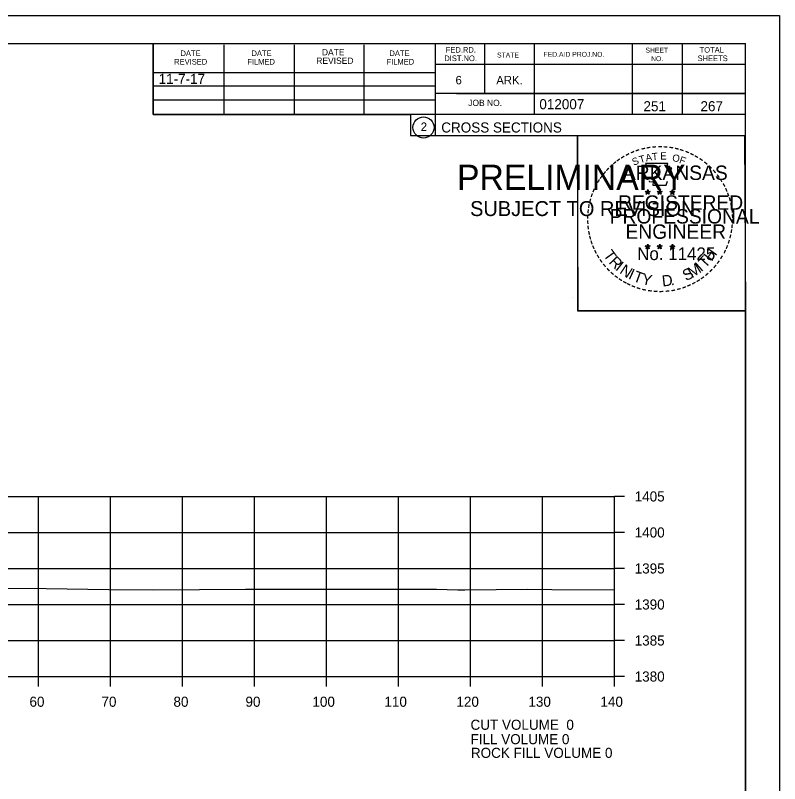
# Model space of a CAD drawing. Extents: x 1374311 to 1383814, y 384102 to 406278.
# Drawn here: x 1382696.9 to 1382803, y 406171.8 to 406278.4 of the extents above; entities that cross this region are included whole.
import ezdxf

# ---------------------------------------------------------------- set-up
doc = ezdxf.new("R2010")
doc.units = 0
for name, color, linetype in [('R_Axis', 7, 'Continuous'), ('R_Axis Annot', 7, 'Continuous'), ('R_Border', 7, 'Continuous'), ('R_Border PE', 7, 'Continuous'), ('R_Border Prem', 7, 'Continuous'), ('R_Exist Surface', 7, 'Continuous'), ('R_Fin Surface', 7, 'Continuous'), ('R_Grid', 7, 'Continuous'), ('R_No Plot', 7, 'Continuous'), ('R_Water', 7, 'Continuous')]:
    doc.layers.add(name, color=color, linetype=linetype)

msp = doc.modelspace()

# ---------------------------------------------------------------- linework, layer by layer
at = {"layer": 'R_Axis'}
for p, q in [((1382780.07, 406186.64), (1382780.07, 406211.64)), ((1382781.47, 406211.64), (1382780.07, 406211.64)), ((1382781.47, 406206.64), (1382780.07, 406206.64)), ((1382781.47, 406201.64), (1382780.07, 406201.64)), ((1382781.47, 406196.64), (1382780.07, 406196.64)), ((1382781.47, 406191.64), (1382780.07, 406191.64)), ((1382500.07, 406186.64), (1382780.07, 406186.64)), ((1382700.07, 406185.24), (1382700.07, 406186.64)), ((1382710.07, 406185.24), (1382710.07, 406186.64)), ((1382720.07, 406185.24), (1382720.07, 406186.64)), ((1382730.07, 406185.24), (1382730.07, 406186.64)), ((1382740.07, 406185.24), (1382740.07, 406186.64)), ((1382750.07, 406185.24), (1382750.07, 406186.64)), ((1382760.07, 406185.24), (1382760.07, 406186.64)), ((1382770.07, 406185.24), (1382770.07, 406186.64)), ((1382780.07, 406185.24), (1382780.07, 406186.64)), ((1382781.47, 406186.64), (1382780.07, 406186.64))]:
    msp.add_line(p, q, dxfattribs=at)
at = {"layer": 'R_Border'}
for p, q in [((1382482.07, 406274.54), (1382798.25, 406274.54)), ((1382715.99, 406264.66), (1382715.99, 406274.54)), ((1382725.85, 406264.66), (1382725.85, 406274.34)), ((1382735.61, 406264.66), (1382735.61, 406274.34)), ((1382745.29, 406264.66), (1382745.29, 406274.34)), ((1382755.15, 406274.54), (1382755.15, 406261.74)), ((1382761.99, 406274.54), (1382761.99, 406267.6)), ((1382768.93, 406274.54), (1382768.93, 406264.66)), ((1382782.51, 406274.54), (1382782.51, 406264.66)), ((1382789.45, 406274.54), (1382789.45, 406264.66)), ((1382798.25, 406069.08), (1382798.25, 406274.54)), ((1382798.25, 406271.6), (1382755.15, 406271.6)), ((1382798.25, 406271.62), (1382798.25, 406271.62)), ((1382715.99, 406270.52), (1382755.15, 406270.52)), ((1382715.99, 406268.66), (1382755.15, 406268.66)), ((1382798.25, 406267.6), (1382755.15, 406267.6)), ((1382758.11, 406267.6), (1382798.25, 406267.6)), ((1382715.99, 406264.66), (1382715.99, 406266.72)), ((1382715.99, 406266.72), (1382755.15, 406266.72)), ((1382798.25, 406264.66), (1382715.99, 406264.66)), ((1382755.15, 406261.74), (1382798.25, 406261.74))]:
    msp.add_line(p, q, dxfattribs=at)
msp.add_circle((1382753.54, 406262.87), 1.47, dxfattribs=at)
at = {"layer": 'R_Border PE'}
for p, q in [((1382784.34, 406253.99), (1382784.69, 406253.88)), ((1382784.34, 406253.99), (1382784.59, 406253.95)), ((1382784.34, 406253.99), (1382784.57, 406253.87)), ((1382784.47, 406253.59), (1382784.69, 406253.88)), ((1382784.47, 406253.59), (1382784.6, 406253.83)), ((1382784.47, 406253.59), (1382784.68, 406253.8)), ((1382784.69, 406254.25), (1382784.64, 406254)), ((1382784.9, 406253.59), (1382784.68, 406253.8)), ((1382784.69, 406253.88), (1382784.69, 406254.25)), ((1382784.69, 406254.25), (1382784.73, 406254)), ((1382785.03, 406253.99), (1382784.69, 406253.88)), ((1382784.9, 406253.59), (1382784.69, 406253.88)), ((1382785.03, 406253.99), (1382784.75, 406253.95)), ((1382784.9, 406253.59), (1382784.76, 406253.88)), ((1382785.03, 406253.99), (1382784.83, 406253.89)), ((1382786.01, 406253.99), (1382786.36, 406253.88)), ((1382786.01, 406253.99), (1382786.26, 406253.95)), ((1382786.01, 406253.99), (1382786.24, 406253.87)), ((1382786.14, 406253.59), (1382786.36, 406253.88)), ((1382786.14, 406253.59), (1382786.27, 406253.83)), ((1382786.14, 406253.59), (1382786.35, 406253.8)), ((1382786.36, 406254.25), (1382786.31, 406254)), ((1382786.57, 406253.59), (1382786.35, 406253.8)), ((1382786.36, 406253.88), (1382786.36, 406254.25)), ((1382786.36, 406254.25), (1382786.4, 406254)), ((1382786.7, 406253.99), (1382786.36, 406253.88)), ((1382786.57, 406253.59), (1382786.36, 406253.88)), ((1382786.7, 406253.99), (1382786.42, 406253.95)), ((1382786.57, 406253.59), (1382786.43, 406253.88)), ((1382786.7, 406253.99), (1382786.5, 406253.89)), ((1382787.77, 406253.98), (1382788.12, 406253.87)), ((1382787.77, 406253.98), (1382788.02, 406253.94)), ((1382787.77, 406253.98), (1382788.01, 406253.86)), ((1382787.9, 406253.57), (1382788.12, 406253.87)), ((1382787.9, 406253.57), (1382788.03, 406253.82)), ((1382787.9, 406253.57), (1382788.12, 406253.79)), ((1382788.12, 406254.24), (1382788.08, 406253.98)), ((1382788.12, 406253.87), (1382788.12, 406254.24)), ((1382788.12, 406254.24), (1382788.17, 406253.99)), ((1382788.47, 406253.98), (1382788.12, 406253.87)), ((1382788.33, 406253.57), (1382788.12, 406253.87)), ((1382788.33, 406253.57), (1382788.12, 406253.79)), ((1382788.47, 406253.98), (1382788.18, 406253.93)), ((1382788.33, 406253.57), (1382788.2, 406253.87)), ((1382788.47, 406253.98), (1382788.26, 406253.88)), ((1382784.33, 406246.42), (1382784.68, 406246.31)), ((1382784.33, 406246.42), (1382784.59, 406246.38)), ((1382784.33, 406246.42), (1382784.57, 406246.3)), ((1382784.47, 406246.01), (1382784.68, 406246.31)), ((1382784.47, 406246.01), (1382784.59, 406246.26)), ((1382784.47, 406246.01), (1382784.68, 406246.23)), ((1382784.68, 406246.68), (1382784.64, 406246.42)), ((1382784.68, 406246.31), (1382784.68, 406246.68)), ((1382784.68, 406246.68), (1382784.73, 406246.43)), ((1382785.03, 406246.42), (1382784.68, 406246.31)), ((1382784.89, 406246.01), (1382784.68, 406246.31)), ((1382784.89, 406246.01), (1382784.68, 406246.23)), ((1382785.03, 406246.42), (1382784.74, 406246.37)), ((1382784.89, 406246.01), (1382784.76, 406246.3)), ((1382785.03, 406246.42), (1382784.82, 406246.32)), ((1382786, 406246.42), (1382786.35, 406246.31)), ((1382786, 406246.42), (1382786.25, 406246.38)), ((1382786, 406246.42), (1382786.24, 406246.3)), ((1382786.13, 406246.01), (1382786.35, 406246.31)), ((1382786.13, 406246.01), (1382786.26, 406246.26)), ((1382786.13, 406246.01), (1382786.35, 406246.23)), ((1382786.35, 406246.68), (1382786.31, 406246.42)), ((1382786.35, 406246.31), (1382786.35, 406246.68)), ((1382786.35, 406246.68), (1382786.4, 406246.43)), ((1382786.7, 406246.42), (1382786.35, 406246.31)), ((1382786.56, 406246.01), (1382786.35, 406246.31)), ((1382786.56, 406246.01), (1382786.35, 406246.23)), ((1382786.7, 406246.42), (1382786.41, 406246.37)), ((1382786.56, 406246.01), (1382786.43, 406246.3)), ((1382786.7, 406246.42), (1382786.49, 406246.32)), ((1382787.77, 406246.41), (1382788.12, 406246.3)), ((1382787.77, 406246.41), (1382788.02, 406246.37)), ((1382787.77, 406246.41), (1382788.01, 406246.29)), ((1382787.9, 406246), (1382788.12, 406246.3)), ((1382787.9, 406246), (1382788.03, 406246.25)), ((1382787.9, 406246), (1382788.12, 406246.22)), ((1382788.12, 406246.67), (1382788.08, 406246.41)), ((1382788.12, 406246.3), (1382788.12, 406246.67)), ((1382788.12, 406246.67), (1382788.17, 406246.42)), ((1382788.46, 406246.41), (1382788.12, 406246.3)), ((1382788.33, 406246), (1382788.12, 406246.3)), ((1382788.33, 406246), (1382788.12, 406246.22)), ((1382788.46, 406246.41), (1382788.18, 406246.36)), ((1382788.33, 406246), (1382788.19, 406246.29)), ((1382788.46, 406246.41), (1382788.26, 406246.31))]:
    msp.add_line(p, q, dxfattribs=at)
for points in [[(1382784.38, 406257.87), (1382784.65, 406257.05)], [(1382787.89, 406256.95), (1382788.03, 406257.23), (1382787.35, 406257.21), (1382787.49, 406257.87), (1382784.38, 406257.87)], [(1382784.87, 406255.45), (1382784.87, 406255.36), (1382785.43, 406255.34), (1382785.38, 406254.87), (1382787.25, 406254.87), (1382787.45, 406255.41)], [(1382784.69, 406254.25), (1382784.9, 406253.59), (1382784.34, 406253.99), (1382785.03, 406253.99), (1382784.47, 406253.59), (1382784.69, 406254.25)], [(1382786.36, 406254.25), (1382786.57, 406253.59), (1382786.01, 406253.99), (1382786.7, 406253.99), (1382786.14, 406253.59), (1382786.36, 406254.25)], [(1382788.12, 406254.24), (1382788.33, 406253.57), (1382787.77, 406253.98), (1382788.47, 406253.98), (1382787.9, 406253.57), (1382788.12, 406254.24)], [(1382784.68, 406246.68), (1382784.89, 406246.01), (1382784.33, 406246.42), (1382785.03, 406246.42), (1382784.47, 406246.01), (1382784.68, 406246.68)], [(1382786.35, 406246.68), (1382786.56, 406246.01), (1382786, 406246.42), (1382786.7, 406246.42), (1382786.13, 406246.01), (1382786.35, 406246.68)], [(1382788.12, 406246.67), (1382788.33, 406246), (1382787.77, 406246.41), (1382788.46, 406246.41), (1382787.9, 406246), (1382788.12, 406246.67)]]:
    msp.add_lwpolyline(points, dxfattribs=at)
for centre, radius in [((1382784.68, 406253.88), 0.172), ((1382784.68, 406253.88), 0.145), ((1382784.68, 406253.88), 0.116), ((1382784.68, 406253.88), 0.0991), ((1382784.68, 406253.88), 0.0747), ((1382784.68, 406253.88), 0.0495), ((1382784.68, 406253.88), 0.0296), ((1382786.35, 406253.88), 0.172), ((1382786.35, 406253.88), 0.145), ((1382786.35, 406253.88), 0.116), ((1382786.35, 406253.88), 0.0991), ((1382786.35, 406253.88), 0.0747), ((1382786.35, 406253.88), 0.0495), ((1382786.35, 406253.88), 0.0296), ((1382788.12, 406253.87), 0.172), ((1382788.12, 406253.87), 0.145), ((1382788.12, 406253.87), 0.116), ((1382788.12, 406253.87), 0.0991), ((1382788.12, 406253.87), 0.0747), ((1382788.12, 406253.87), 0.0495), ((1382788.12, 406253.87), 0.0296), ((1382784.68, 406246.31), 0.172), ((1382784.68, 406246.31), 0.145), ((1382784.68, 406246.31), 0.116), ((1382784.68, 406246.31), 0.0991), ((1382784.68, 406246.31), 0.0747), ((1382784.68, 406246.31), 0.0495), ((1382784.68, 406246.31), 0.0296), ((1382786.35, 406246.31), 0.172), ((1382786.35, 406246.31), 0.145), ((1382786.35, 406246.31), 0.116), ((1382786.35, 406246.31), 0.0991), ((1382786.35, 406246.31), 0.0747), ((1382786.35, 406246.31), 0.0495), ((1382786.35, 406246.31), 0.0296), ((1382788.12, 406246.3), 0.172), ((1382788.12, 406246.3), 0.145), ((1382788.12, 406246.3), 0.116), ((1382788.12, 406246.3), 0.0991), ((1382788.12, 406246.3), 0.0747), ((1382788.12, 406246.3), 0.0495), ((1382788.12, 406246.3), 0.0296)]:
    msp.add_circle(centre, radius, dxfattribs=at)
at = {"layer": 'R_Exist Surface'}
msp.add_lwpolyline([(1382693.92, 406198.9), (1382701.13, 406198.86), (1382709.85, 406198.73), (1382716.02, 406198.69), (1382728.8, 406198.78), (1382733.88, 406198.78), (1382738.42, 406198.78), (1382748.2, 406198.78), (1382755.36, 406198.78), (1382758.3, 406198.66), (1382759.28, 406198.67), (1382767.97, 406198.77), (1382771.36, 406198.73), (1382780.07, 406198.68)], dxfattribs=at)
at = {"layer": 'R_Grid'}
for p, q in [((1382500.07, 406211.64), (1382780.07, 406211.64)), ((1382700.07, 406186.64), (1382700.07, 406211.64)), ((1382710.07, 406186.64), (1382710.07, 406211.64)), ((1382720.07, 406186.64), (1382720.07, 406211.64)), ((1382730.07, 406186.64), (1382730.07, 406211.64)), ((1382740.07, 406186.64), (1382740.07, 406211.64)), ((1382750.07, 406186.64), (1382750.07, 406211.64)), ((1382760.07, 406186.64), (1382760.07, 406211.64)), ((1382770.07, 406186.64), (1382770.07, 406211.64)), ((1382780.07, 406186.64), (1382780.07, 406211.64)), ((1382500.07, 406206.64), (1382780.07, 406206.64)), ((1382500.07, 406201.64), (1382780.07, 406201.64)), ((1382500.07, 406196.64), (1382780.07, 406196.64)), ((1382500.07, 406191.64), (1382780.07, 406191.64)), ((1382500.07, 406186.64), (1382780.07, 406186.64))]:
    msp.add_line(p, q, dxfattribs=at)
at = {"layer": 'R_No Plot'}
for p, q in [((1382469.67, 406278.43), (1382803, 406278.43)), ((1382774.29, 406239.28), (1382774.29, 406239.28))]:
    msp.add_line(p, q, dxfattribs=at)
for points in [[(1382469.66, 406278.43), (1382803, 406278.43), (1382803, 406065.1), (1382469.66, 406065.1)], [(1382715.99, 406274.54), (1382715.99, 406264.66), (1382751.72, 406264.66), (1382751.72, 406261.74), (1382774.92, 406261.74), (1382774.92, 406237.41), (1382798.25, 406237.41), (1382798.25, 406069.08), (1382482.07, 406069.08), (1382482.07, 406274.54)], [(1382774.92, 406261.74), (1382798.13, 406261.74), (1382798.25, 406237.41), (1382775.04, 406237.41)]]:
    msp.add_lwpolyline(points, close=True, dxfattribs=at)

# ---------------------------------------------------------------- texts
at = {"layer": 'R_Axis Annot'}
for s, p in [('1405', (1382782.87, 406210.94)), ('1400', (1382782.87, 406205.94)), ('1395', (1382782.87, 406200.94)), ('1390', (1382782.87, 406195.94)), ('1385', (1382782.87, 406190.94)), ('1380', (1382782.87, 406185.94)), ('60', (1382698.81, 406182.44)), ('70', (1382708.81, 406182.44)), ('80', (1382718.81, 406182.44)), ('90', (1382728.81, 406182.44)), ('100', (1382738.11, 406182.44)), ('110', (1382748.11, 406182.44)), ('120', (1382758.11, 406182.44)), ('130', (1382768.11, 406182.44)), ('140', (1382778.11, 406182.44)), ('CUT VOLUME  0', (1382760.07, 406179.24)), ('FILL VOLUME 0', (1382760.07, 406177.24))]:
    msp.add_text(s, height=1.4, dxfattribs=at).set_placement(p)
at = {"layer": 'R_Border'}
for s, height, p in [('DATE', 0.879, (1382739.43, 406272.88)), ('FED.RD.', 0.782, (1382756.63, 406273.26)), ('SHEET', 0.684, (1382784.37, 406273.26)), ('TOTAL', 0.782, (1382791.89, 406273.26)), ('DATE', 0.782, (1382719.79, 406272.78)), ('DATE', 0.782, (1382729.65, 406272.78)), ('DATE', 0.782, (1382748.81, 406272.78)), ('DIST.NO.', 0.782, (1382756.43, 406272.08)), ('STATE', 0.684, (1382763.75, 406272.58)), ('FED.AID PROJ.NO.', 0.684, (1382770.21, 406272.68)), ('NO.', 0.684, (1382785.15, 406272.08)), ('SHEETS', 0.782, (1382791.61, 406272.08)), ('REVISED', 0.782, (1382718.91, 406271.6)), ('FILMED', 0.782, (1382729.07, 406271.6)), ('REVISED', 0.879, (1382738.65, 406271.7)), ('FILMED', 0.782, (1382748.41, 406271.6)), ('6', 1.17, (1382757.99, 406268.86)), ('ARK.', 1.172, (1382763.65, 406268.86)), ('JOB NO.', 0.879, (1382759.75, 406265.84)), ('012007', 1.4, (1382769.63, 406265.4)), ('2', 1.17, (1382753.16, 406262.39)), ('CROSS SECTIONS', 1.4, (1382756.01, 406262.17))]:
    msp.add_text(s, height=height, rotation=360, dxfattribs=at).set_placement(p)
at = {"layer": 'R_Border PE'}
for s, height, rotation, p in [('-', 1.6, 19.1761, (1382783.12, 406259)), ('-', 1.6, 13.6301, (1382783.87, 406259.24)), ('-', 1.6, 10.2193, (1382784.55, 406259.4)), ('-', 1.6, 5.8968, (1382785.28, 406259.51)), ('-', 1.6, 0.1862, (1382786.05, 406259.58)), ('-', 1.6, 357.743, (1382786.78, 406259.57)), ('-', 1.6, 352.1617, (1382787.52, 406259.52)), ('-', 1.6, 347.2049, (1382788.24, 406259.4)), ('-', 1.6, 342.3362, (1382788.87, 406259.25)), ('-', 1.6, 34.0636, (1382781.26, 406258.04)), ('-', 1.6, 28.7918, (1382781.86, 406258.41)), ('-', 1.6, 24.3072, (1382782.49, 406258.73)), ('T', 1, 16.4036, (1382783.65, 406257.88)), ('A', 1, 11.2132, (1382784.47, 406258.13)), ('T', 1, 6.0228, (1382785.32, 406258.3)), ('E', 1, 0.8323, (1382786.43, 406258.41)), ('O', 1, 350.4515, (1382788.03, 406258.2)), ('F', 1, 340.0707, (1382788.98, 406257.97)), ('-', 1.6, 337.8551, (1382789.61, 406259.02)), ('-', 1.6, 334.1211, (1382790.24, 406258.75)), ('-', 1.6, 329.6409, (1382790.82, 406258.47)), ('-', 1.6, 42.9622, (1382779.77, 406256.85)), ('-', 1.6, 38.9507, (1382780.21, 406257.27)), ('-', 1.6, 36.2317, (1382780.68, 406257.65)), ('S', 1, 21.594, (1382782.73, 406257.55)), ('-', 1.6, 325.8627, (1382791.46, 406258.11)), ('-', 1.6, 320.5297, (1382792.07, 406257.68)), ('-', 1.6, 50.6142, (1382778.92, 406255.89)), ('-', 1.6, 48.423, (1382779.33, 406256.38)), ('ARKANSAS', 2, 360, (1382781.23, 406255.58)), ('-', 1.6, 315.5786, (1382792.67, 406257.19)), ('-', 1.6, 309.8797, (1382793.24, 406256.64)), ('-', 1.6, 58.0706, (1382778.18, 406254.8)), ('-', 1.6, 54.2325, (1382778.51, 406255.32)), ('-', 1.6, 306.6522, (1382793.77, 406256.04)), ('-', 1.4, 303.6753, (1382794.25, 406255.47)), ('-', 1.6, 62.8713, (1382777.87, 406254.18)), ('-', 1.6, 299.6684, (1382794.57, 406254.87)), ('-', 1.6, 72.3945, (1382777.39, 406252.94)), ('-', 1.6, 67.7743, (1382777.61, 406253.57)), ('REGISTERED', 2, 360, (1382780.55, 406251.44)), ('DWB', 0.01, 360, (1382784.67, 406253.88)), ('DWB', 0.01, 360, (1382786.34, 406253.88)), ('DWB', 0.01, 360, (1382788.11, 406253.87)), ('-', 1.6, 294.6628, (1382794.89, 406254.26)), ('-', 1.6, 290.5728, (1382795.15, 406253.68)), ('-', 1.6, 75.461, (1382777.2, 406252.23)), ('-', 1.6, 285.1233, (1382795.39, 406253.1)), ('-', 1.6, 280.5493, (1382795.59, 406252.36)), ('-', 1.6, 85.1863, (1382776.99, 406250.82)), ('-', 1.6, 81.2013, (1382777.06, 406251.51)), ('PROFESSIONAL', 2, 360, (1382779.4, 406249.53)), ('-', 1.6, 276.5962, (1382795.75, 406251.59)), ('-', 1.6, 89.0622, (1382776.96, 406250.12)), ('-', 1.6, 274.3301, (1382795.81, 406250.87)), ('-', 1.6, 94.1959, (1382777, 406249.4)), ('-', 1.6, 98.9479, (1382777.07, 406248.73)), ('ENGINEER', 2, 360, (1382781.59, 406247.41)), ('-', 1.6, 263.5172, (1382795.82, 406249.57)), ('-', 1.6, 269.9407, (1382795.84, 406250.23)), ('-', 1.6, 101.7149, (1382777.21, 406248)), ('-', 1.6, 260.9953, (1382795.75, 406248.91)), ('-', 1.6, 105.4578, (1382777.37, 406247.4)), ('-', 1.6, 109.0874, (1382777.58, 406246.77)), ('-', 1.6, 252.8681, (1382795.46, 406247.52)), ('-', 1.6, 255.7626, (1382795.64, 406248.24)), ('-', 1.6, 114.0643, (1382777.84, 406246.17)), ('T', 1.54, 306.0406, (1382778.44, 406245.15)), ('No. 11425', 1.757, 360, (1382783.22, 406244.46)), ('DWB', 0.01, 360, (1382784.67, 406246.31)), ('DWB', 0.01, 360, (1382786.34, 406246.31)), ('DWB', 0.01, 360, (1382788.1, 406246.3)), ('H', 1.54, 54.6088, (1382793.56, 406244.18)), ('-', 1.6, 247.8887, (1382795.24, 406246.84)), ('-', 1.6, 115.7289, (1382778.14, 406245.56)), ('-', 1.6, 120.4471, (1382778.5, 406244.97)), ('R', 1.54, 314.005, (1382779.2, 406244.1)), ('T', 1.54, 46.6444, (1382792.67, 406243.24)), ('-', 1.6, 239.0712, (1382794.58, 406245.46)), ('-', 1.6, 244.6197, (1382794.98, 406246.21)), ('-', 1.6, 125.8934, (1382778.9, 406244.41)), ('-', 1.6, 130.7181, (1382779.36, 406243.86)), ('I', 1.54, 321.9694, (1382780.1, 406243.17)), ('N', 1.54, 326.5002, (1382780.67, 406242.7)), ('M', 1.54, 32.6563, (1382790.83, 406241.92)), ('I', 1.54, 42.1136, (1382792.11, 406242.76)), ('-', 1.6, 233.8452, (1382794.18, 406244.81)), ('-', 1.6, 134.2238, (1382779.88, 406243.31)), ('-', 1.6, 138.9338, (1382780.41, 406242.85)), ('I', 1.54, 335.3603, (1382781.88, 406241.91)), ('T', 1.54, 339.8912, (1382782.54, 406241.58)), ('S', 1.54, 26.9312, (1382789.99, 406241.51)), ('-', 1.6, 225.7653, (1382793.27, 406243.68)), ('-', 1.6, 231.2538, (1382793.75, 406244.24)), ('-', 1.6, 144.6463, (1382780.96, 406242.44)), ('-', 1.6, 148.0898, (1382781.52, 406242.07)), ('Y', 1.54, 347.8556, (1382783.76, 406241.14)), ('D', 1.54, 6.3969, (1382786.74, 406240.78)), ('-', 1.6, 212.2491, (1382791.67, 406242.31)), ('-', 1.6, 215.7363, (1382792.2, 406242.7)), ('-', 1.6, 221.0851, (1382792.75, 406243.17)), ('-', 1.6, 151.5704, (1382782.1, 406241.75)), ('-', 1.6, 154.6002, (1382782.62, 406241.5)), ('-', 1.6, 158.5612, (1382783.25, 406241.25)), ('-', 1.6, 162.7983, (1382783.93, 406241.03)), ('.', 1.54, 13.7642, (1382787.93, 406240.91)), ('-', 1.6, 200.7184, (1382789.86, 406241.37)), ('-', 1.6, 204.2516, (1382790.48, 406241.65)), ('-', 1.6, 207.3568, (1382791.11, 406241.97)), ('-', 1.6, 167.5555, (1382784.65, 406240.87)), ('-', 1.6, 173.1155, (1382785.42, 406240.76)), ('-', 1.6, 176.5183, (1382786.17, 406240.71)), ('-', 1.6, 181.5918, (1382786.91, 406240.72)), ('-', 1.6, 185.8167, (1382787.72, 406240.8)), ('-', 1.6, 191.2858, (1382788.46, 406240.93)), ('-', 1.6, 195.4743, (1382789.19, 406241.13))]:
    msp.add_text(s, height=height, rotation=rotation, dxfattribs=at).set_placement(p)
at = {"layer": 'R_Border Prem'}
for s, height, p in [('PRELIMINARY', 3.5, (1382758.2, 406254.2)), ('DWB', 0.01, (1382758.95, 406256.05)), ('SUBJECT TO REVISION', 2.0751, (1382760.01, 406250.57))]:
    msp.add_text(s, height=height, rotation=360, dxfattribs=at).set_placement(p)
at = {"layer": 'R_Fin Surface'}
for s, p in [('11-7-17', (1382716.75, 406268.92)), ('ROCK FILL VOLUME 0', (1382760.12, 406175.34))]:
    msp.add_text(s, height=1.4, dxfattribs=at).set_placement(p)
at = {"layer": 'R_Water'}
for s, p in [('251', (1382784.09, 406265.12)), ('267', (1382792.01, 406265.12))]:
    msp.add_text(s, height=1.4, rotation=360, dxfattribs=at).set_placement(p)

doc.saveas('drawing.dxf')
